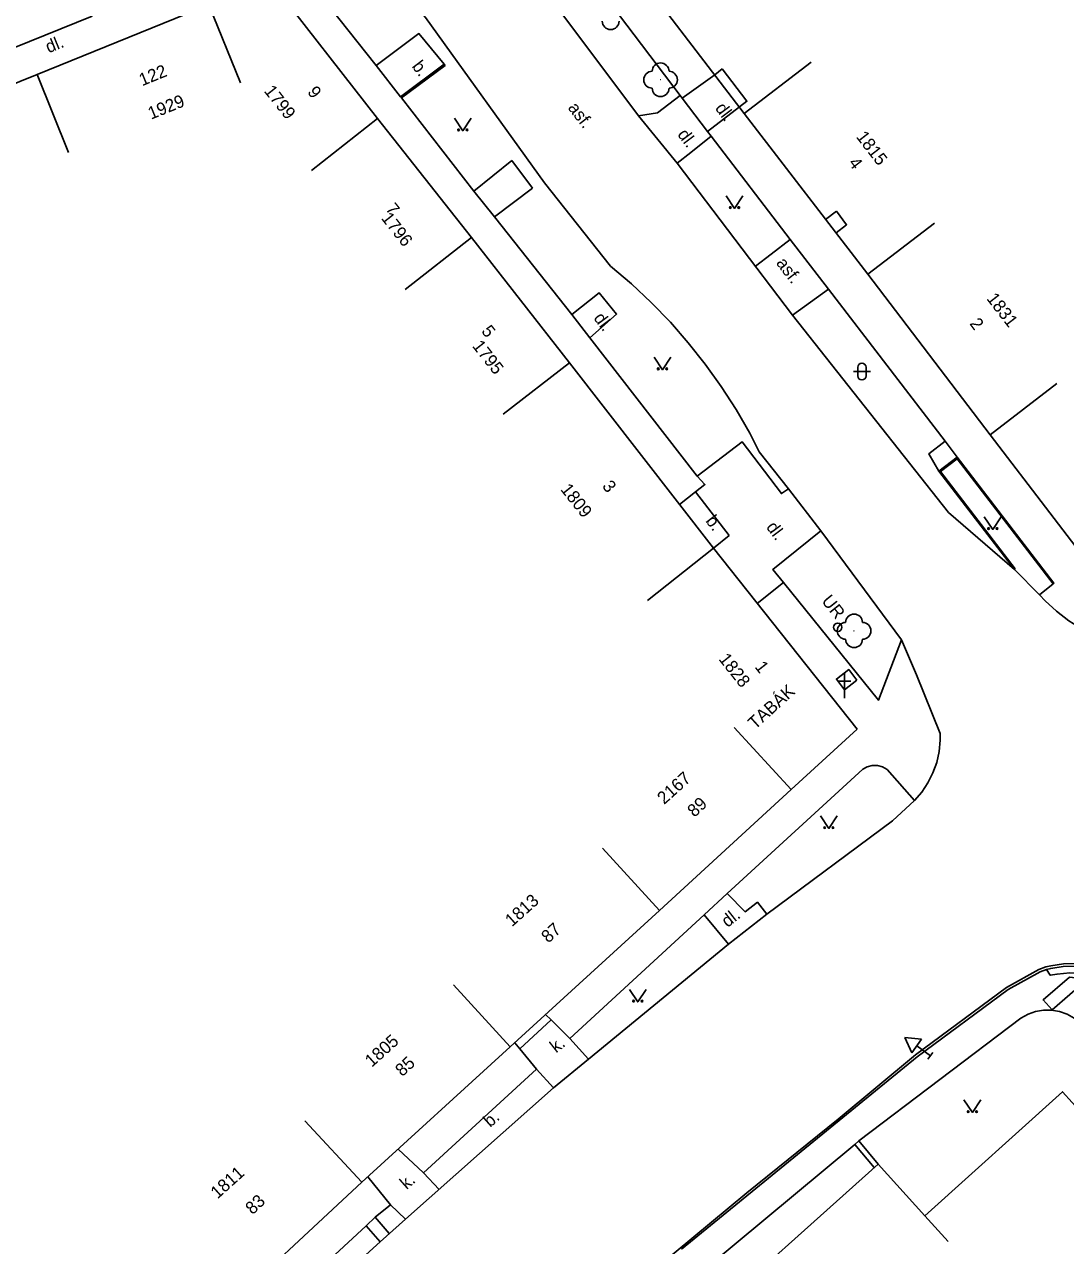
# Model space of a CAD drawing. Extents: x -584400 to -581602, y -1210894 to -1208793.
# Drawn here: x -582307.8 to -582245.9, y -1209333 to -1209260.4 of the extents above; entities that cross this region are included whole.
import ezdxf

# ---------------------------------------------------------------- set-up
doc = ezdxf.new("R2010")
doc.units = 0
for name, color, linetype in [('BUDOVY_MĚŘ', 7, 'Continuous'), ('POMOC_POPIS', 7, 'Continuous'), ('ROZHRANÍ_PLOCH', 7, 'Continuous'), ('ZELEŇ', 7, 'Continuous'), ('ZN_BUDOV', 7, 'Continuous'), ('ZN_DOPLŇKOVÉ', 7, 'Continuous'), ('ZN_KULTUR', 7, 'Continuous'), ('Č_POPIS_EVID', 7, 'Continuous')]:
    doc.layers.add(name, color=color, linetype=linetype)

msp = doc.modelspace()

# ---------------------------------------------------------------- linework, layer by layer
at = {"layer": 'BUDOVY_MĚŘ'}
for points in [[(-582272.61, -1209255.72), (-582265.01, -1209265.65)], [(-582286.83, -1209265.95), (-582293.23, -1209257.73)], [(-582307.08, -1209263.34), (-582296.87, -1209259.19)], [(-582294.99, -1209263.83), (-582296.87, -1209259.19)], [(-582261.04, -1209262.61), (-582265.01, -1209265.65)], [(-582318.04, -1209267.75), (-582307.08, -1209263.34)], [(-582307.08, -1209263.34), (-582305.22, -1209267.98)], [(-582290.76, -1209269.04), (-582286.83, -1209265.95)], [(-582286.83, -1209265.95), (-582281.25, -1209273.04)], [(-582265.01, -1209265.65), (-582257.67, -1209275.21)], [(-582253.7, -1209272.17), (-582257.67, -1209275.21)], [(-582285.18, -1209276.12), (-582281.25, -1209273.04)], [(-582281.25, -1209273.04), (-582275.41, -1209280.48)], [(-582257.67, -1209275.21), (-582250.38, -1209284.76)], [(-582279.36, -1209283.54), (-582275.41, -1209280.48)], [(-582275.41, -1209280.48), (-582266.85, -1209291.5)], [(-582246.41, -1209281.72), (-582250.38, -1209284.76)], [(-582250.38, -1209284.76), (-582243.28, -1209294.05)], [(-582270.77, -1209294.61), (-582266.85, -1209291.5)], [(-582266.85, -1209291.5), (-582258.29, -1209302.27)], [(-582265.61, -1209302.17), (-582262.23, -1209305.85)], [(-582262.23, -1209305.85), (-582258.29, -1209302.27)], [(-582262.23, -1209305.85), (-582270.06, -1209313.04)], [(-582273.44, -1209309.35), (-582270.06, -1209313.04)], [(-582270.06, -1209313.04), (-582278.93, -1209321.16)], [(-582282.31, -1209317.47), (-582278.93, -1209321.16)], [(-582278.93, -1209321.16), (-582287.76, -1209329.21)], [(-582254.27, -1209331.2), (-582246.07, -1209323.83), (-582238.03, -1209332.72), (-582237.96, -1209332.8)], [(-582291.16, -1209325.55), (-582287.76, -1209329.21)], [(-582265.6, -1209341.22), (-582268.3, -1209338.21), (-582257.05, -1209328.13), (-582254.27, -1209331.2)], [(-582287.76, -1209329.21), (-582296.71, -1209337.53)], [(-582254.27, -1209331.2), (-582252.89, -1209332.73)]]:
    msp.add_lwpolyline(points, dxfattribs=at)
at = {"layer": 'ROZHRANÍ_PLOCH'}
for points in [[(-582302.72, -1209259.46), (-582294.57, -1209256.1), (-582295.06, -1209255.37), (-582293.41, -1209254.6), (-582286.91, -1209262.8)], [(-582272.97, -1209274.73), (-582276.9, -1209269.78), (-582283.97, -1209259.95), (-582284.68, -1209259.13), (-582285.45, -1209258.36), (-582286.27, -1209257.66), (-582287.14, -1209257.01), (-582288.05, -1209256.44), (-582289.01, -1209255.93), (-582290, -1209255.49), (-582291.02, -1209255.13), (-582292.07, -1209254.85), (-582293.41, -1209254.6)], [(-582274.29, -1209257.36), (-582268.83, -1209264.58)], [(-582302.72, -1209259.46), (-582303.23, -1209258.25), (-582304.26, -1209258.66), (-582303.81, -1209259.86), (-582315.84, -1209264.73)], [(-582276.41, -1209259), (-582271.31, -1209265.8)], [(-582282.87, -1209262.72), (-582284.37, -1209260.91), (-582286.91, -1209262.8)], [(-582286.91, -1209262.8), (-582285.46, -1209264.66)], [(-582285.46, -1209264.66), (-582282.87, -1209262.72)], [(-582285.4, -1209264.73), (-582282.81, -1209262.8)], [(-582282.87, -1209262.72), (-582282.81, -1209262.8)], [(-582266.32, -1209263.01), (-582266.76, -1209263.35)], [(-582266.32, -1209263.01), (-582264.85, -1209264.93), (-582265.3, -1209265.27)], [(-582268.71, -1209264.74), (-582266.76, -1209263.35)], [(-582285.46, -1209264.66), (-582285.4, -1209264.73)], [(-582285.4, -1209264.73), (-582281.1, -1209270.28)], [(-582271.31, -1209265.8), (-582270.18, -1209265.62), (-582268.83, -1209264.58)], [(-582268.83, -1209264.58), (-582268.71, -1209264.74)], [(-582268.71, -1209264.74), (-582267.2, -1209266.72)], [(-582267.2, -1209266.72), (-582265.3, -1209265.27)], [(-582271.31, -1209265.8), (-582269, -1209268.61)], [(-582267.2, -1209266.72), (-582266.98, -1209267.01)], [(-582269, -1209268.61), (-582268.19, -1209267.97), (-582266.98, -1209267.01)], [(-582266.98, -1209267.01), (-582262.28, -1209273.14)], [(-582278.84, -1209268.46), (-582281.1, -1209270.28)], [(-582278.84, -1209268.46), (-582277.61, -1209270.09)], [(-582269, -1209268.61), (-582262.14, -1209277.64)], [(-582281.1, -1209270.28), (-582279.87, -1209271.8)], [(-582279.87, -1209271.8), (-582277.61, -1209270.09)], [(-582279.87, -1209271.8), (-582275.28, -1209277.61)], [(-582259.53, -1209271.47), (-582260.17, -1209271.96)], [(-582259.53, -1209271.47), (-582258.92, -1209272.27), (-582259.55, -1209272.76)], [(-582262.28, -1209273.14), (-582263.42, -1209274.03)], [(-582262.28, -1209273.14), (-582260.01, -1209276.11)], [(-582264.35, -1209274.73), (-582263.42, -1209274.03)], [(-582272.97, -1209274.73), (-582271.73, -1209275.78), (-582270.55, -1209276.89), (-582269.41, -1209278.07), (-582268.34, -1209279.29), (-582267.33, -1209280.57), (-582266.38, -1209281.89), (-582265.5, -1209283.26), (-582264.69, -1209284.67), (-582264.12, -1209285.77)], [(-582275.28, -1209277.61), (-582273.65, -1209276.32), (-582272.61, -1209277.58), (-582274.21, -1209278.99)], [(-582260.01, -1209276.11), (-582262.14, -1209277.64)], [(-582260.01, -1209276.11), (-582253.05, -1209285.15)], [(-582275.28, -1209277.61), (-582274.21, -1209278.99)], [(-582262.14, -1209277.64), (-582252.87, -1209289.38), (-582248.94, -1209292.78)], [(-582274.21, -1209278.99), (-582267.82, -1209287.23)], [(-582267.82, -1209287.23), (-582265.14, -1209285.18), (-582262.8, -1209288.26), (-582262.39, -1209287.98)], [(-582262.39, -1209287.98), (-582264.12, -1209285.77)], [(-582253.05, -1209285.15), (-582254.03, -1209285.89), (-582253.43, -1209286.93)], [(-582252.34, -1209286.09), (-582253.05, -1209285.15)], [(-582253.43, -1209286.93), (-582252.34, -1209286.09)], [(-582248.89, -1209292.74), (-582253.33, -1209286.94), (-582252.35, -1209286.19)], [(-582246.64, -1209293.63), (-582252.35, -1209286.19)], [(-582246.64, -1209293.63), (-582246.59, -1209293.59), (-582252.34, -1209286.09)], [(-582267.82, -1209287.23), (-582267.35, -1209287.72), (-582267.92, -1209288.16)], [(-582248.89, -1209292.74), (-582248.94, -1209292.78), (-582253.43, -1209286.93)], [(-582260.46, -1209290.48), (-582262.39, -1209287.98)], [(-582267.92, -1209288.16), (-582268.87, -1209288.9)], [(-582265.91, -1209290.76), (-582267.92, -1209288.16)], [(-582265.91, -1209290.76), (-582266.85, -1209291.5)], [(-582260.46, -1209290.48), (-582263.31, -1209292.77), (-582262.68, -1209293.55)], [(-582260.46, -1209290.48), (-582255.66, -1209296.95)], [(-582248.94, -1209292.78), (-582247.45, -1209294.27)], [(-582264.24, -1209294.79), (-582262.68, -1209293.55)], [(-582262.68, -1209293.55), (-582257.02, -1209300.55), (-582255.66, -1209296.95)], [(-582246.64, -1209293.63), (-582247.45, -1209294.27)], [(-582238.75, -1209296.2), (-582239.38, -1209296.52), (-582240.04, -1209296.78), (-582240.72, -1209296.95), (-582241.42, -1209297.05), (-582242.13, -1209297.07), (-582242.83, -1209297.01), (-582243.52, -1209296.87), (-582244.2, -1209296.65), (-582244.92, -1209296.31), (-582245.7, -1209295.82), (-582246.43, -1209295.25), (-582247.11, -1209294.63), (-582247.45, -1209294.27)], [(-582254.88, -1209306.51), (-582254.45, -1209306.01), (-582254.09, -1209305.46), (-582253.79, -1209304.86), (-582253.56, -1209304.24), (-582253.42, -1209303.59), (-582253.35, -1209302.93), (-582253.35, -1209302.53), (-582254.77, -1209299.04), (-582255.66, -1209296.95)], [(-582258.31, -1209299.35), (-582258.8, -1209298.72), (-582259.53, -1209299.29), (-582259.04, -1209299.92)], [(-582258.31, -1209299.35), (-582259.04, -1209299.92)], [(-582266.03, -1209312.03), (-582257.96, -1209304.64)], [(-582256.51, -1209304.66), (-582256.78, -1209304.51), (-582257.09, -1209304.43), (-582257.4, -1209304.43), (-582257.71, -1209304.5), (-582257.96, -1209304.64)], [(-582256.51, -1209304.66), (-582254.88, -1209306.51)], [(-582263.66, -1209313.26), (-582256.19, -1209307.71), (-582254.88, -1209306.51)], [(-582267.4, -1209313.3), (-582266.03, -1209312.03)], [(-582263.66, -1209313.26), (-582264.23, -1209312.56), (-582264.95, -1209313.12), (-582266.03, -1209312.03)], [(-582267.4, -1209313.3), (-582275.39, -1209320.67)], [(-582265.95, -1209315.06), (-582267.4, -1209313.3)], [(-582265.95, -1209315.06), (-582263.66, -1209313.26)], [(-582265.95, -1209315.06), (-582274.28, -1209321.88)], [(-582242.98, -1209316.59), (-582243.72, -1209316.38), (-582244.48, -1209316.25), (-582245.25, -1209316.2), (-582246.01, -1209316.23), (-582246.77, -1209316.34), (-582247.07, -1209316.4)], [(-582411.27, -1209460.15), (-582406.62, -1209456.16), (-582403.59, -1209453.59), (-582391.95, -1209443.5), (-582374.01, -1209428.06), (-582365.14, -1209420.28), (-582352.37, -1209408.95), (-582339.06, -1209397), (-582326.13, -1209385.36), (-582321.21, -1209380.9), (-582313.38, -1209375.25), (-582301.4, -1209366.6), (-582294.11, -1209360), (-582287.76, -1209351.14), (-582285.39, -1209347.91), (-582279.69, -1209342.63), (-582272.21, -1209335.94), (-582264.86, -1209329.84), (-582259.42, -1209325.45), (-582254.82, -1209321.63), (-582249.41, -1209317.62), (-582247.49, -1209316.56)], [(-582268.74, -1209333.19), (-582254.73, -1209321.75), (-582249.32, -1209317.74), (-582247.41, -1209316.69), (-582247.04, -1209316.55)], [(-582247.07, -1209316.4), (-582247.49, -1209316.56)], [(-582245.66, -1209317.01), (-582247.23, -1209318.37), (-582246.7, -1209318.96)], [(-582243.03, -1209316.73), (-582243.76, -1209316.52), (-582244.51, -1209316.4), (-582245.27, -1209316.35), (-582246.03, -1209316.38), (-582246.78, -1209316.49), (-582247.04, -1209316.55)], [(-582243.41, -1209317.03), (-582244.14, -1209316.86), (-582244.89, -1209316.77), (-582245.65, -1209316.76), (-582246.4, -1209316.83), (-582246.81, -1209316.9), (-582247.04, -1209316.55)], [(-582245.66, -1209317.01), (-582244.59, -1209317.13), (-582246.7, -1209318.96)], [(-582276.83, -1209319.24), (-582276.51, -1209319.56)], [(-582258.19, -1209326.75), (-582248.55, -1209319.45), (-582248.13, -1209319.22), (-582247.68, -1209319.06), (-582247.21, -1209318.98), (-582246.73, -1209318.98), (-582246.26, -1209319.06), (-582245.81, -1209319.22), (-582245.39, -1209319.45), (-582245.15, -1209319.62), (-582243.26, -1209321.53), (-582241.16, -1209324.19)], [(-582276.51, -1209319.56), (-582278.37, -1209321.27)], [(-582276.51, -1209319.56), (-582275.39, -1209320.67)], [(-582275.39, -1209320.67), (-582274.28, -1209321.88)], [(-582278.37, -1209321.27), (-582278.66, -1209320.91)], [(-582277.38, -1209322.49), (-582278.37, -1209321.27)], [(-582274.28, -1209321.88), (-582276.36, -1209323.6)], [(-582277.38, -1209322.49), (-582284.1, -1209328.64)], [(-582276.36, -1209323.6), (-582277.38, -1209322.49)], [(-582276.36, -1209323.6), (-582285.17, -1209331.41)], [(-582285.6, -1209327.24), (-582284.1, -1209328.64)], [(-582258.44, -1209326.96), (-582267.37, -1209334.39)], [(-582258.19, -1209326.75), (-582258.44, -1209326.96)], [(-582257.29, -1209328.34), (-582258.44, -1209326.96)], [(-582257.05, -1209328.13), (-582258.19, -1209326.75)], [(-582284.1, -1209328.64), (-582283.17, -1209329.64)], [(-582286.05, -1209330.55), (-582287.4, -1209328.89)], [(-582286.97, -1209331.29), (-582286.05, -1209330.55)], [(-582285.17, -1209331.41), (-582286.05, -1209330.55)], [(-582287.5, -1209331.8), (-582286.97, -1209331.29)], [(-582286.97, -1209331.29), (-582286.13, -1209332.26)], [(-582285.17, -1209331.41), (-582286.68, -1209332.75)], [(-582287.5, -1209331.8), (-582293.1, -1209336.97)], [(-582287.5, -1209331.8), (-582286.68, -1209332.75)], [(-582286.68, -1209332.75), (-582292.29, -1209337.84)]]:
    msp.add_lwpolyline(points, dxfattribs=at)
at = {"layer": 'ZELEŇ'}
for centre in [(-582269.99, -1209263.65), (-582258.48, -1209296.42)]:
    msp.add_circle(centre, 0.0005, dxfattribs=at)
for centre, start, end in [((-582272.96, -1209260.17), 179.99999, 359.99999), ((-582270.49, -1209263.65), 89.99999, 269.99999), ((-582269.99, -1209263.15), 0, 179.99999), ((-582269.49, -1209263.65), 270, 89.99999), ((-582269.99, -1209264.15), 179.99999, 359.99999), ((-582258.98, -1209296.42), 89.99999, 269.99999), ((-582258.48, -1209295.92), 0, 179.99999), ((-582257.98, -1209296.42), 270, 89.99999), ((-582258.48, -1209296.92), 179.99999, 359.99999)]:
    msp.add_arc(centre, 0.5, start, end, dxfattribs=at)
at = {"layer": 'ZN_BUDOV'}
for p, q in [((-582259.04, -1209300.42), (-582259.04, -1209298.92)), ((-582259.415, -1209299.42), (-582258.665, -1209299.42))]:
    msp.add_line(p, q, dxfattribs=at)
at = {"layer": 'ZN_DOPLŇKOVÉ'}
for p, q in [((-582255.455, -1209320.6), (-582255.044, -1209321.512)), ((-582255.455, -1209320.6), (-582254.46, -1209320.7)), ((-582255.044, -1209321.512), (-582254.46, -1209320.7)), ((-582253.94, -1209321.69), (-582254.752, -1209321.106)), ((-582254.086, -1209321.893), (-582253.794, -1209321.487))]:
    msp.add_line(p, q, dxfattribs=at)
for radius in [0.25, 0.0005]:
    msp.add_circle((-582259.45, -1209296.21), radius, dxfattribs=at)
at = {"layer": 'ZN_KULTUR'}
for p, q in [((-582258.26, -1209281.25), (-582258.26, -1209280.75)), ((-582257.76, -1209281.25), (-582257.76, -1209280.75)), ((-582258.51, -1209281), (-582257.51, -1209281))]:
    msp.add_line(p, q, dxfattribs=at)
for points in [[(-582282.26, -1209265.93), (-582281.76, -1209266.68), (-582281.26, -1209265.93)], [(-582266.09, -1209270.55), (-582265.59, -1209271.3), (-582265.09, -1209270.55)], [(-582270.38, -1209280.14), (-582269.88, -1209280.89), (-582269.38, -1209280.14)], [(-582250.73, -1209289.64), (-582250.23, -1209290.39), (-582249.73, -1209289.64)], [(-582260.48, -1209307.42), (-582259.98, -1209308.17), (-582259.48, -1209307.42)], [(-582271.85, -1209317.74), (-582271.35, -1209318.49), (-582270.85, -1209317.74)], [(-582251.94, -1209324.31), (-582251.44, -1209325.06), (-582250.94, -1209324.31)]]:
    msp.add_lwpolyline(points, dxfattribs=at)
for centre in [(-582282.01, -1209266.63), (-582281.51, -1209266.63), (-582265.84, -1209271.25), (-582265.34, -1209271.25), (-582270.13, -1209280.84), (-582269.63, -1209280.84), (-582250.48, -1209290.34), (-582249.98, -1209290.34), (-582260.23, -1209308.12), (-582259.73, -1209308.12), (-582271.6, -1209318.44), (-582271.1, -1209318.44), (-582251.69, -1209325.01), (-582251.19, -1209325.01)]:
    msp.add_circle(centre, 0.05, dxfattribs=at)
for centre, start, end in [((-582258.01, -1209280.75), 0, 179.99999), ((-582258.01, -1209281.25), 179.99999, 359.99999)]:
    msp.add_arc(centre, 0.25, start, end, dxfattribs=at)

# ---------------------------------------------------------------- texts
at = {"layer": 'POMOC_POPIS'}
for s, rotation, p in [('dl.', 22.09864, (-582306.4, -1209262.08)), ('b.', 307.29692, (-582284.82, -1209262.86)), ('asf.', 307.46325, (-582275.54, -1209265.33)), ('dl.', 306.73049, (-582266.78, -1209265.35)), ('dl.', 306.73049, (-582269.02, -1209266.91)), ('asf.', 307.46325, (-582263.15, -1209274.56)), ('dl.', 306.73049, (-582274.01, -1209277.83)), ('b.', 307.29692, (-582267.35, -1209289.89)), ('dl.', 306.73049, (-582263.74, -1209290.26)), ('UR', 308.91827, (-582260.45, -1209294.66)), ('TABÁK', 42.25919, (-582264.37, -1209302.32)), ('dl.', 38.22024, (-582266.01, -1209314.09)), ('k.', 38.22024, (-582276.21, -1209321.55)), ('b.', 41.52196, (-582280.13, -1209325.98)), ('k.', 41.52196, (-582285.1, -1209329.68))]:
    msp.add_text(s, height=0.75, rotation=rotation, dxfattribs=at).set_placement(p)
at = {"layer": 'Č_POPIS_EVID'}
for s, rotation, p in [('122', 22.09864, (-582300.84, -1209264.04)), ('1799', 308.47767, (-582293.62, -1209264.33)), ('9', 307.90563, (-582291.04, -1209264.39)), ('1929', 21.89226, (-582300.31, -1209266.03)), ('1815', 307.67771, (-582258.39, -1209267.05)), ('4', 307.50536, (-582258.85, -1209268.61)), ('7', 308.21932, (-582286.39, -1209271.35)), ('1796', 308.21932, (-582286.65, -1209271.89)), ('1831', 307.67771, (-582250.63, -1209276.67)), ('2', 307.36768, (-582251.64, -1209278.16)), ('5', 308.10989, (-582280.69, -1209278.61)), ('1795', 308.10989, (-582281.23, -1209279.49)), ('1809', 308.47767, (-582275.98, -1209288.02)), ('3', 307.82891, (-582273.5, -1209287.83)), ('1828', 308.47767, (-582266.57, -1209298.11)), ('1', 307.82891, (-582264.42, -1209298.57)), ('2167', 41.86035, (-582269.78, -1209306.78)), ('89', 42.48001, (-582267.98, -1209307.54)), ('1813', 41.86035, (-582278.83, -1209314.05)), ('87', 42.48001, (-582276.67, -1209315.02)), ('1805', 41.86035, (-582287.17, -1209322.4)), ('85', 42.36278, (-582285.36, -1209322.96)), ('1811', 41.86035, (-582296.35, -1209330.23)), ('83', 42.91127, (-582294.27, -1209331.17))]:
    msp.add_text(s, height=0.75, rotation=rotation, dxfattribs=at).set_placement(p)

doc.saveas('drawing.dxf')
